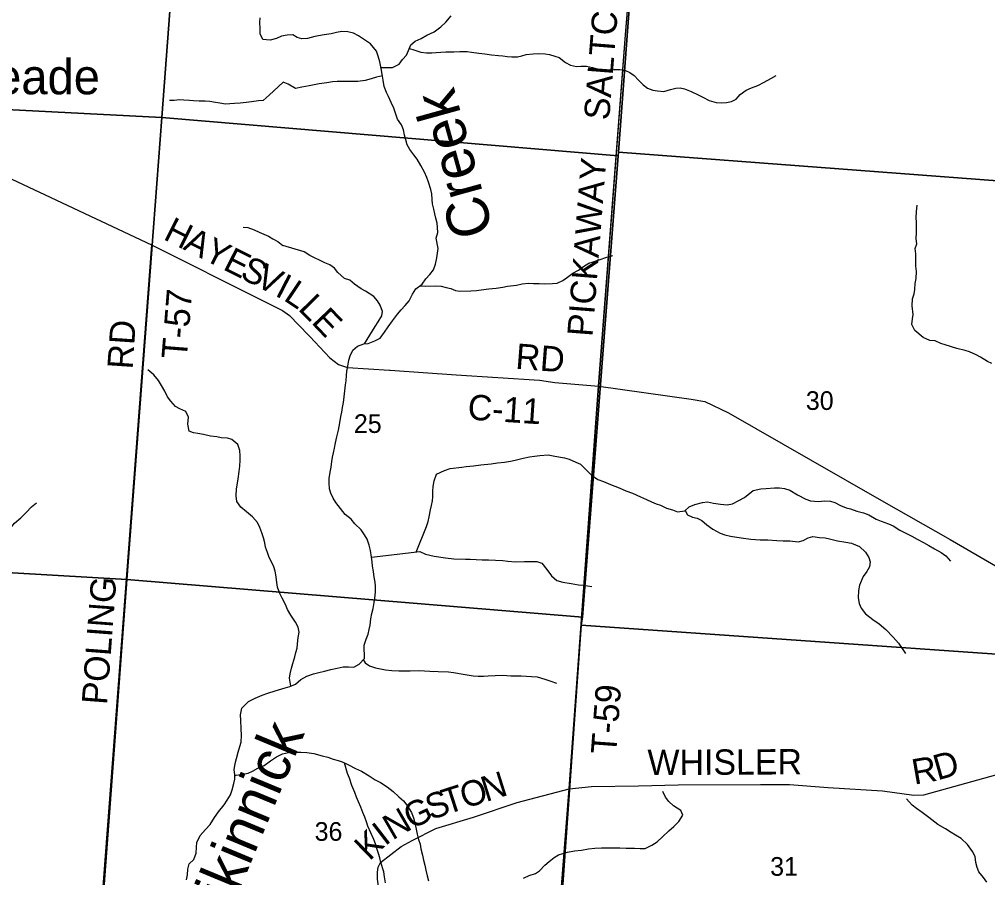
# Model space of a CAD drawing. Extents: x 0 to 42.5, y 0 to 22.
# Drawn here: x 4.623 to 5.708, y 16.014 to 16.976 of the extents above; entities that cross this region are included whole.
import ezdxf

# ---------------------------------------------------------------- set-up
doc = ezdxf.new("R2010")
doc.units = 0
for name, color, linetype in [('GM_X_County_Road', 7, 'Continuous'), ('GM_X_County_Road_Text', 7, 'Continuous'), ('GM_X_Interchange_Ramps', 7, 'Continuous'), ('GM_X_Minor_River', 7, 'Continuous'), ('GM_X_Minor_River_Text', 7, 'Continuous'), ('GM_X_Section', 7, 'Continuous'), ('GM_X_Section_Text', 7, 'Continuous'), ('GM_X_Township', 7, 'Continuous'), ('GM_X_Township_Road', 7, 'Continuous'), ('GM_X_Township_Road_Text', 7, 'Continuous'), ('GM_X_Unincorporated_Text', 7, 'Continuous')]:
    doc.layers.add(name, color=color, linetype=linetype)

msp = doc.modelspace()

# ---------------------------------------------------------------- linework, layer by layer
at = {"layer": 'GM_X_County_Road'}
for points in [[(4.3916, 16.9605), (4.4164, 16.9448), (4.5062, 16.8879), (4.5132, 16.8827), (4.5216, 16.8691), (4.5401, 16.8346), (4.582, 16.8121), (4.7708, 16.7235), (4.8944, 16.6613), (4.9176, 16.6499), (4.9257, 16.6443), (4.947, 16.6222)], [(4.947, 16.6222), (4.9473, 16.6219), (4.9484, 16.6208), (4.9707, 16.5967), (4.9805, 16.5892), (4.9905, 16.5859), (5.0377, 16.5828)], [(5.0377, 16.5828), (5.0382, 16.5828), (5.1124, 16.5779), (5.2059, 16.5716), (5.2229, 16.5692), (5.2721, 16.5649)], [(5.2721, 16.5649), (5.3757, 16.5503), (5.3909, 16.5477), (5.4176, 16.535), (5.5094, 16.4825), (5.589, 16.437), (5.6659, 16.3931), (5.7544, 16.3418), (5.8254, 16.3009), (5.8975, 16.2597), (5.9069, 16.2533), (5.989, 16.2475)]]:
    msp.add_lwpolyline(points, dxfattribs=at)
at = {"layer": 'GM_X_Interchange_Ramps'}
msp.add_lwpolyline([(5.2142, 15.7986), (5.2389, 16.1139), (5.272, 16.5652), (5.3022, 16.9589), (5.3227, 17.2106), (5.363, 17.7533)], dxfattribs=at)
at = {"layer": 'GM_X_Minor_River'}
for points in [[(5.092, 16.7194), (5.0901, 16.731), (5.0917, 16.7375), (5.0915, 16.7428), (5.0911, 16.7479), (5.0896, 16.7535), (5.0885, 16.7582), (5.0873, 16.7634), (5.0858, 16.7693), (5.0853, 16.7744), (5.0851, 16.7807), (5.0838, 16.7856), (5.0815, 16.7938), (5.0796, 16.7989), (5.0769, 16.805), (5.0727, 16.8125), (5.0685, 16.8195), (5.0649, 16.8243), (5.0603, 16.8302), (5.0575, 16.8356), (5.056, 16.8413), (5.0546, 16.8466), (5.0533, 16.8525), (5.051, 16.8582), (5.0466, 16.8645), (5.0445, 16.8712), (5.0425, 16.8769), (5.0394, 16.883), (5.0364, 16.8897), (5.0343, 16.8944), (5.0318, 16.9011), (5.0305, 16.9081), (5.0293, 16.9148), (5.0282, 16.9211), (5.0267, 16.9287), (5.025, 16.9349), (5.0229, 16.9405), (5.0164, 16.9487), (5.0107, 16.9525), (5.0029, 16.9579), (4.9971, 16.961), (4.991, 16.9624), (4.9841, 16.9626), (4.9782, 16.9615), (4.9723, 16.9602), (4.9642, 16.9589), (4.9539, 16.9569), (4.9457, 16.9549), (4.9395, 16.9544), (4.934, 16.9561), (4.9292, 16.959), (4.9229, 16.9585), (4.9164, 16.9574), (4.9108, 16.955), (4.9038, 16.9531), (4.8955, 16.9536), (4.8927, 16.9602), (4.8927, 16.9661), (4.8923, 16.9726), (4.8925, 16.9781)], [(5.0279, 16.9224), (5.0347, 16.9223), (5.0408, 16.9225), (5.0483, 16.9262), (5.0523, 16.9313), (5.0565, 16.9362), (5.059, 16.9412), (5.0615, 16.9478), (5.0663, 16.9517), (5.073, 16.9547), (5.0795, 16.9587), (5.0878, 16.9624), (5.0953, 16.9679), (5.1006, 16.973), (5.1066, 16.9801)], [(5.06, 16.9436), (5.065, 16.9421), (5.0726, 16.9397), (5.0791, 16.9387), (5.0849, 16.9387), (5.09, 16.9392), (5.0952, 16.9394), (5.1007, 16.9399), (5.1099, 16.94), (5.1164, 16.9402), (5.1248, 16.9401), (5.1296, 16.9395), (5.1376, 16.9385), (5.1445, 16.9377), (5.1518, 16.9367), (5.1596, 16.9359), (5.1648, 16.9353), (5.1696, 16.9347), (5.1749, 16.9342), (5.1811, 16.9342), (5.1858, 16.9353), (5.1908, 16.937), (5.1985, 16.9377), (5.2048, 16.9382), (5.212, 16.9376), (5.2168, 16.937), (5.2229, 16.9352), (5.2279, 16.9335), (5.235, 16.9279), (5.2403, 16.925), (5.2472, 16.9235), (5.2522, 16.9238), (5.2585, 16.9238), (5.265, 16.9222), (5.2705, 16.921), (5.2778, 16.9198), (5.2826, 16.9198), (5.2891, 16.9201), (5.2958, 16.9199), (5.3023, 16.9189), (5.3071, 16.9169), (5.312, 16.9133), (5.3166, 16.9081), (5.3221, 16.903), (5.3269, 16.8993), (5.3326, 16.897), (5.338, 16.896), (5.3451, 16.8956), (5.3525, 16.8978), (5.3587, 16.8993), (5.3634, 16.8996), (5.3682, 16.8985), (5.3759, 16.8955), (5.3837, 16.8917), (5.3889, 16.889), (5.3961, 16.8853), (5.4036, 16.8832), (5.4099, 16.8828), (5.4154, 16.8829), (5.421, 16.8842), (5.426, 16.887), (5.4306, 16.8921), (5.4373, 16.8968), (5.4434, 16.8994), (5.4505, 16.9022), (5.4576, 16.906), (5.465, 16.9099), (5.471, 16.9135)], [(5.0296, 16.9131), (5.023, 16.9114), (5.0171, 16.9097), (5.0102, 16.9077), (5.002, 16.9066), (4.9962, 16.9065), (4.9909, 16.9067), (4.9857, 16.9067), (4.979, 16.9066), (4.9739, 16.9061), (4.9674, 16.9052), (4.9589, 16.9039), (4.9475, 16.9019), (4.9392, 16.9001), (4.9323, 16.8988), (4.9241, 16.9036), (4.9186, 16.9057), (4.9029, 16.8912), (4.896, 16.8854), (4.8906, 16.8848), (4.8831, 16.8839), (4.8768, 16.8832), (4.8701, 16.8823), (4.864, 16.882), (4.8587, 16.8815), (4.8539, 16.8813), (4.8476, 16.8823), (4.8426, 16.8829), (4.8361, 16.8841), (4.8311, 16.8845), (4.8242, 16.8846), (4.8181, 16.8848), (4.8133, 16.8852), (4.8072, 16.8856), (4.8021, 16.8859), (4.7961, 16.8855), (4.791, 16.8852)], [(5.6269, 16.7193), (5.6285, 16.7247), (5.628, 16.7304), (5.6282, 16.7372), (5.6282, 16.7488), (5.628, 16.7539), (5.6284, 16.7607), (5.629, 16.7678)], [(4.8737, 16.7433), (4.8788, 16.7428), (4.8859, 16.7405), (4.8916, 16.7378), (4.9019, 16.7332), (4.9067, 16.7303), (4.9125, 16.7274), (4.9181, 16.7228)], [(5.0096, 16.6125), (5.0215, 16.632), (5.025, 16.6373), (5.029, 16.6439), (5.0296, 16.6486), (5.0273, 16.6559), (5.0243, 16.6606), (5.0201, 16.6656), (5.0108, 16.6715), (5.0057, 16.6742), (4.9983, 16.6795), (4.993, 16.6837), (4.9872, 16.6857), (4.9798, 16.6923), (4.976, 16.6975), (4.9709, 16.7009), (4.965, 16.7032), (4.9483, 16.7117), (4.9421, 16.7157), (4.9181, 16.7228)], [(5.0162, 16.3809), (5.0149, 16.3868), (5.0126, 16.3936), (5.0096, 16.3984), (5.006, 16.4041), (4.9986, 16.4108), (4.9947, 16.4161), (4.9881, 16.4213), (4.9826, 16.4277), (4.9773, 16.4346), (4.9743, 16.4396), (4.9718, 16.4449), (4.9705, 16.4498), (4.9699, 16.4565), (4.9701, 16.4614), (4.9711, 16.4686), (4.9721, 16.4741), (4.973, 16.4804), (4.9738, 16.4855), (4.9749, 16.4904), (4.9761, 16.4955), (4.9772, 16.5016), (4.9786, 16.5084), (4.9803, 16.5158), (4.982, 16.5238), (4.9832, 16.531), (4.984, 16.5359), (4.9849, 16.5412), (4.9861, 16.5467), (4.9868, 16.5532), (4.9874, 16.5598), (4.9884, 16.5665), (4.989, 16.5712), (4.9894, 16.5771), (4.9899, 16.5818), (4.9909, 16.5875), (4.9919, 16.594), (4.9934, 16.5989), (4.9966, 16.6055), (5.0016, 16.6097), (5.0088, 16.6125), (5.0137, 16.6128), (5.0213, 16.6158), (5.027, 16.6188), (5.032, 16.6257), (5.0361, 16.6317), (5.0409, 16.6381), (5.0464, 16.6457), (5.0506, 16.6506), (5.0552, 16.6555), (5.0595, 16.6606), (5.0634, 16.668), (5.067, 16.6741), (5.0744, 16.6793), (5.0782, 16.6854), (5.0829, 16.6903), (5.0869, 16.6956), (5.0892, 16.702), (5.0906, 16.7091), (5.0913, 16.714), (5.092, 16.7194)], [(5.7127, 16.5904), (5.7078, 16.5927), (5.7, 16.5977), (5.6953, 16.6), (5.6877, 16.6035), (5.6828, 16.605), (5.6735, 16.6073), (5.6606, 16.6112), (5.6557, 16.6129), (5.6494, 16.6158), (5.6431, 16.6162), (5.6356, 16.6195), (5.6265, 16.6275), (5.6229, 16.6341), (5.624, 16.6404), (5.6244, 16.6453), (5.6233, 16.655), (5.6239, 16.663), (5.6256, 16.6685), (5.6264, 16.6734), (5.627, 16.6802), (5.6279, 16.6856), (5.6283, 16.6935), (5.6276, 16.6994), (5.6274, 16.7087), (5.6274, 16.7135), (5.6269, 16.7193)], [(5.0719, 16.6776), (5.0782, 16.6772), (5.0895, 16.6774), (5.0956, 16.6772), (5.1011, 16.6756), (5.1062, 16.6746), (5.1117, 16.6723), (5.1165, 16.6715), (5.1288, 16.6719), (5.135, 16.6724), (5.1405, 16.6731), (5.1489, 16.6742), (5.1571, 16.6748), (5.1646, 16.6759), (5.1698, 16.677), (5.18, 16.6784), (5.1863, 16.6796), (5.1933, 16.6805), (5.199, 16.6803), (5.2054, 16.68), (5.2113, 16.6796), (5.2204, 16.68), (5.2255, 16.6807), (5.2318, 16.6835), (5.2371, 16.6871), (5.243, 16.6918), (5.2493, 16.695), (5.255, 16.6993), (5.261, 16.7029), (5.266, 16.7046), (5.2726, 16.7067), (5.2812, 16.7097), (5.2878, 16.7115)], [(4.9271, 16.2287), (4.9254, 16.2377), (4.9264, 16.2426), (4.9277, 16.2488), (4.9294, 16.254), (4.9314, 16.2615), (4.9327, 16.2663), (4.934, 16.2714), (4.9346, 16.2763), (4.9354, 16.2834), (4.9362, 16.2892), (4.9352, 16.2949), (4.9324, 16.3006), (4.9269, 16.3081), (4.9233, 16.3145), (4.9209, 16.3201), (4.9173, 16.3273), (4.9145, 16.3326), (4.9122, 16.3396), (4.9113, 16.345), (4.9105, 16.3514), (4.9094, 16.3575), (4.9081, 16.3623), (4.9056, 16.3674), (4.9026, 16.3731), (4.9009, 16.3784), (4.8988, 16.3847), (4.8979, 16.3894), (4.8962, 16.3951), (4.8945, 16.4005), (4.8923, 16.4067), (4.8896, 16.4121), (4.8841, 16.4185), (4.8773, 16.4241), (4.8711, 16.4294), (4.8665, 16.4359), (4.8658, 16.442), (4.8662, 16.4498), (4.8671, 16.4564), (4.8681, 16.4611), (4.8691, 16.4693), (4.8698, 16.4752), (4.8701, 16.482), (4.8701, 16.4869), (4.8699, 16.493), (4.8676, 16.4995), (4.861, 16.5054), (4.8561, 16.5069), (4.8489, 16.5072), (4.8441, 16.5081), (4.8369, 16.5089), (4.8292, 16.5109), (4.8229, 16.5118), (4.818, 16.5128), (4.813, 16.5144), (4.8114, 16.5225), (4.8123, 16.5303), (4.8093, 16.5366), (4.8027, 16.5397), (4.7976, 16.5423), (4.7926, 16.5481), (4.7887, 16.553), (4.7857, 16.5595), (4.7819, 16.5656), (4.7785, 16.5713), (4.7734, 16.5776), (4.7669, 16.5835)], [(5.0674, 16.3792), (5.0674, 16.379), (5.0792, 16.4077), (5.081, 16.4134), (5.0819, 16.4187), (5.0836, 16.4265), (5.0848, 16.4314), (5.0858, 16.4364), (5.086, 16.4411), (5.0862, 16.4474), (5.0867, 16.4525), (5.0877, 16.4589), (5.0904, 16.4665), (5.0991, 16.4704), (5.1057, 16.4729), (5.1185, 16.4742), (5.1234, 16.4749), (5.1319, 16.4756), (5.1399, 16.4767), (5.1515, 16.4778), (5.1585, 16.4791), (5.1665, 16.48), (5.1731, 16.4811), (5.1786, 16.4822), (5.1873, 16.4843), (5.1945, 16.4857), (5.2002, 16.4867), (5.2061, 16.4874), (5.2154, 16.4879), (5.223, 16.4867), (5.2336, 16.4848), (5.2389, 16.4832), (5.2465, 16.48), (5.2518, 16.4775), (5.2586, 16.471), (5.2641, 16.4651), (5.2713, 16.4603), (5.2775, 16.458), (5.2855, 16.4549), (5.2951, 16.4511), (5.3025, 16.4478), (5.3101, 16.4451), (5.3188, 16.4409), (5.3255, 16.4378), (5.3311, 16.4353), (5.3364, 16.4332), (5.3412, 16.4315), (5.3482, 16.4284), (5.3548, 16.4265), (5.3605, 16.4242), (5.3685, 16.4253), (5.3734, 16.4296), (5.3797, 16.4324), (5.3884, 16.4347), (5.3939, 16.4352), (5.4009, 16.434), (5.4087, 16.4329), (5.4161, 16.4319), (5.4222, 16.433), (5.4292, 16.4369), (5.4356, 16.4403), (5.4451, 16.4481), (5.4539, 16.4501), (5.4599, 16.4503), (5.469, 16.451), (5.4749, 16.451), (5.4802, 16.4504), (5.4865, 16.4486), (5.4948, 16.4433), (5.5041, 16.4383), (5.5096, 16.4364), (5.5183, 16.4356), (5.5251, 16.4363), (5.5318, 16.4361), (5.5369, 16.4345), (5.5431, 16.4311), (5.5494, 16.4288), (5.5545, 16.4276), (5.5613, 16.4249), (5.5689, 16.4232), (5.5748, 16.4209), (5.5831, 16.4161), (5.5888, 16.4138), (5.5971, 16.4107), (5.6021, 16.4084), (5.6096, 16.4034), (5.6149, 16.4011), (5.6229, 16.3969), (5.629, 16.3935), (5.636, 16.3896), (5.6422, 16.3864)], [(4.5797, 16.3602), (4.5959, 16.3602), (4.602, 16.3636), (4.6073, 16.3681), (4.6083, 16.3738), (4.6089, 16.3812), (4.6093, 16.3863), (4.61, 16.3937), (4.6114, 16.4), (4.6133, 16.4062), (4.6173, 16.4115), (4.6243, 16.4175), (4.6302, 16.4234), (4.6365, 16.4298), (4.6418, 16.4342)], [(5.369, 16.4257), (5.3715, 16.4209), (5.3774, 16.418), (5.3823, 16.4171), (5.3878, 16.4146), (5.3933, 16.4094), (5.3999, 16.4046), (5.4081, 16.4004), (5.4134, 16.3983), (5.4198, 16.3968), (5.4317, 16.395), (5.4427, 16.3934), (5.453, 16.3928), (5.4617, 16.3926), (5.4716, 16.3919), (5.479, 16.3917), (5.4865, 16.3915), (5.4958, 16.3905), (5.5013, 16.392), (5.507, 16.3948), (5.5122, 16.3963), (5.5195, 16.3955), (5.5258, 16.3951), (5.5307, 16.3939), (5.5398, 16.3918), (5.5491, 16.3901), (5.5554, 16.3889), (5.5643, 16.3854), (5.5711, 16.3789), (5.5747, 16.373), (5.5762, 16.3681), (5.5758, 16.3626), (5.5726, 16.3573), (5.5686, 16.3518), (5.5646, 16.342), (5.5632, 16.3361), (5.563, 16.3277), (5.5639, 16.3213), (5.5664, 16.3161), (5.5713, 16.3097), (5.5794, 16.3035), (5.5864, 16.2986), (5.594, 16.2923), (5.602, 16.2835), (5.608, 16.2768), (5.6122, 16.2709), (5.6158, 16.2652)], [(4.81, 16.0116), (4.8113, 16.0173), (4.8115, 16.0236), (4.8132, 16.0296), (4.8182, 16.0343), (4.821, 16.0414), (4.8214, 16.048), (4.8218, 16.0533), (4.8254, 16.0613), (4.8313, 16.0679), (4.8367, 16.0737), (4.8414, 16.0815), (4.846, 16.0879), (4.8523, 16.0955), (4.8557, 16.101), (4.8593, 16.107), (4.8612, 16.1123), (4.8631, 16.1195), (4.8641, 16.1243), (4.8641, 16.1298), (4.8635, 16.1349), (4.8647, 16.1419), (4.8662, 16.1476), (4.8679, 16.1548), (4.8699, 16.1611), (4.8712, 16.166), (4.8716, 16.1732), (4.8714, 16.1812), (4.8711, 16.1903), (4.8707, 16.1966), (4.872, 16.2039), (4.8797, 16.2115), (4.8871, 16.2153), (4.895, 16.2186), (4.9013, 16.2207), (4.9093, 16.2235), (4.9205, 16.2267), (4.926, 16.2282), (4.9322, 16.231), (4.9381, 16.2363), (4.9451, 16.2397), (4.9525, 16.2425), (4.9584, 16.2441), (4.9647, 16.2456), (4.9717, 16.2475), (4.9791, 16.249), (4.9858, 16.2503), (4.9918, 16.2504), (4.9977, 16.2498), (5.0036, 16.2532), (5.0095, 16.2598), (5.0097, 16.2646), (5.0093, 16.2695), (5.0091, 16.2745), (5.0116, 16.2813), (5.0137, 16.2871), (5.0149, 16.2921), (5.0158, 16.297), (5.0168, 16.3042), (5.0179, 16.3103), (5.0193, 16.3156), (5.0204, 16.3224), (5.021, 16.3275), (5.0218, 16.334), (5.022, 16.3404), (5.0214, 16.3452), (5.0205, 16.3507), (5.0196, 16.3573), (5.0186, 16.3634), (5.0181, 16.3682), (5.0175, 16.3733), (5.0162, 16.3809)], [(5.0175, 16.3733), (5.0716, 16.3795), (5.0778, 16.3766), (5.0877, 16.3745), (5.1002, 16.3725), (5.1099, 16.3713), (5.1228, 16.3711), (5.1279, 16.3709), (5.1413, 16.3704), (5.1487, 16.3704), (5.1565, 16.37), (5.1645, 16.3695), (5.1702, 16.3689), (5.1787, 16.3681), (5.1889, 16.3685), (5.1956, 16.3684), (5.2026, 16.3684), (5.2085, 16.3667), (5.2138, 16.3596), (5.2191, 16.3522), (5.2253, 16.347), (5.2319, 16.3451), (5.2412, 16.3437), (5.2496, 16.3422), (5.2545, 16.3418), (5.2594, 16.341), (5.2644, 16.3406)], [(5.6422, 16.3864), (5.6483, 16.3827), (5.6559, 16.3785), (5.6613, 16.3749), (5.6663, 16.369)], [(5.0082, 16.2584), (5.0102, 16.2547), (5.0151, 16.2513), (5.022, 16.2493), (5.0333, 16.247), (5.0402, 16.2462), (5.0479, 16.246), (5.0606, 16.2459), (5.0709, 16.2461), (5.083, 16.2456), (5.0921, 16.2452), (5.1039, 16.2446), (5.1092, 16.244), (5.1226, 16.2416), (5.1314, 16.2403), (5.1371, 16.2397), (5.1429, 16.2398), (5.1481, 16.2402), (5.1562, 16.2407), (5.1646, 16.2409), (5.1735, 16.2404), (5.1797, 16.2402), (5.1852, 16.2402), (5.1913, 16.24), (5.1966, 16.2394), (5.2032, 16.239), (5.2118, 16.2366), (5.2186, 16.2343), (5.2248, 16.2322)], [(4.8641, 16.1283), (4.8656, 16.1288), (4.8734, 16.1301), (4.8791, 16.131), (4.884, 16.1333), (4.8901, 16.1369), (4.8971, 16.1399), (4.9041, 16.1448), (4.9108, 16.1493), (4.9178, 16.1529), (4.9243, 16.1543), (4.9313, 16.1547), (4.9383, 16.1545), (4.9449, 16.1544), (4.9527, 16.1533), (4.962, 16.1507), (4.9686, 16.149), (4.9743, 16.1469), (4.98, 16.1453), (4.9847, 16.144), (4.9917, 16.1405), (4.9995, 16.1365), (5.0063, 16.1333), (5.0147, 16.1281), (5.0215, 16.1237), (5.0274, 16.1206), (5.0351, 16.1157), (5.0416, 16.1105), (5.048, 16.1046), (5.0533, 16.1002), (5.0569, 16.0952), (5.0622, 16.0871), (5.065, 16.0798), (5.0665, 16.0737), (5.0674, 16.0682), (5.0686, 16.0627), (5.0701, 16.0568), (5.0719, 16.0515), (5.0727, 16.0464), (5.0746, 16.0392), (5.0757, 16.0335), (5.0772, 16.028), (5.0783, 16.0224), (5.0798, 16.0162), (5.0815, 16.0103)], [(5.033, 16.0082), (5.032, 16.0149), (5.0313, 16.0206), (5.0279, 16.031), (5.0266, 16.0362), (5.0251, 16.0411), (5.0234, 16.0466), (5.0221, 16.0519), (5.0202, 16.0569), (5.0134, 16.0717), (5.0117, 16.0765), (5.01, 16.0818), (5.0076, 16.0871), (5.0053, 16.093), (5.0028, 16.0989), (5.0008, 16.1042), (4.9989, 16.1094), (4.9955, 16.1174), (4.9927, 16.1255), (4.9906, 16.1309), (4.987, 16.1429)], [(5.1879, 16.0134), (5.194, 16.0164), (5.2012, 16.0188), (5.2059, 16.0218), (5.2118, 16.0279), (5.2166, 16.0322), (5.2221, 16.0367), (5.227, 16.0394), (5.232, 16.0412), (5.2371, 16.0427), (5.2451, 16.044), (5.2527, 16.0449), (5.2608, 16.0462), (5.2678, 16.0471), (5.2752, 16.0473), (5.2803, 16.0475), (5.2879, 16.0476), (5.2959, 16.0474), (5.3027, 16.0472), (5.3124, 16.0471), (5.3187, 16.0467), (5.324, 16.0467), (5.3316, 16.0504), (5.3376, 16.0542), (5.3435, 16.0597), (5.3507, 16.0663), (5.3564, 16.0714), (5.3618, 16.077), (5.3663, 16.0842), (5.3643, 16.0892), (5.3561, 16.0945), (5.3508, 16.0993), (5.3469, 16.1041), (5.3438, 16.1105)], [(5.7071, 16.0089), (5.7034, 16.0141), (5.6982, 16.0205), (5.6962, 16.0255), (5.695, 16.031), (5.6941, 16.0377), (5.6909, 16.0434), (5.6856, 16.0512), (5.6784, 16.0577), (5.6722, 16.0617), (5.6672, 16.0645), (5.6608, 16.0689), (5.6521, 16.0735), (5.6421, 16.0814), (5.6347, 16.0869), (5.6284, 16.0915), (5.6233, 16.0951), (5.6171, 16.1022)]]:
    msp.add_lwpolyline(points, dxfattribs=at)
at = {"layer": 'GM_X_Section'}
for points in [[(4.3076, 17.4121), (4.821, 17.3784), (4.7823, 16.8664), (4.2742, 16.8925)], [(5.3314, 17.3322), (5.3293, 17.2998), (5.2943, 16.8273), (5.2939, 16.8234), (4.7823, 16.8664), (4.821, 17.3784)], [(5.8269, 17.2708), (5.7883, 16.79), (5.2943, 16.8273), (5.3293, 17.2998)], [(4.2742, 16.8925), (4.7823, 16.8664), (4.7433, 16.3482), (4.2367, 16.3778)], [(4.7823, 16.8664), (5.2939, 16.8234), (5.2539, 16.306), (4.7433, 16.3482)], [(5.2939, 16.8234), (5.2943, 16.8273), (5.7883, 16.79), (5.7447, 16.2626), (5.2526, 16.2971), (5.2539, 16.306)], [(4.2367, 16.3778), (4.7433, 16.3482), (4.705, 15.8357), (4.1951, 15.871)], [(5.2539, 16.306), (5.2526, 16.2971), (5.2174, 15.8004), (4.705, 15.8357), (4.7433, 16.3482)], [(5.7447, 16.2626), (5.709, 15.7681), (5.691, 15.7693), (5.2174, 15.8004), (5.2526, 16.2971)]]:
    msp.add_lwpolyline(points, close=True, dxfattribs=at)
at = {"layer": 'GM_X_Township'}
msp.add_lwpolyline([(5.2142, 15.7986), (5.2389, 16.1139), (5.272, 16.5652), (5.3022, 16.9589), (5.3227, 17.2106), (5.363, 17.7533), (5.387, 18.0749), (5.4438, 18.8389), (5.4812, 18.8357), (5.5392, 18.8313), (5.7041, 18.8187), (5.7765, 18.8132), (5.8742, 18.8063), (5.9445, 18.8008), (6.4254, 18.761), (6.6515, 18.7397)], dxfattribs=at)
at = {"layer": 'GM_X_Township_Road'}
msp.add_line((4.7708, 16.7235), (4.7034, 15.8344), dxfattribs=at)
for points in [[(5.239, 16.1137), (5.2721, 16.5649), (5.3023, 16.9587), (5.3228, 17.2104)], [(5.239, 16.1137), (5.264, 16.1162), (5.3168, 16.1171), (5.3612, 16.1179), (5.4534, 16.1186), (5.4859, 16.1185), (5.5292, 16.115), (5.5903, 16.1112), (5.6252, 16.1066), (5.6364, 16.107), (5.8519, 16.1666), (5.8619, 16.1699), (5.8701, 16.1756), (5.8801, 16.1874), (5.8937, 16.2088), (5.9007, 16.2244), (5.9053, 16.2343), (5.9089, 16.2392), (5.9087, 16.2428), (5.9069, 16.2533)], [(5.0467, 15.8098), (5.042, 15.8467), (5.0371, 15.8881), (5.0327, 15.9361), (5.0294, 15.9722), (5.0282, 15.9838), (5.024, 16.0123), (5.0241, 16.0202), (5.0249, 16.0256), (5.0277, 16.0309), (5.0506, 16.049), (5.063, 16.0555), (5.0897, 16.0691), (5.1316, 16.0818), (5.1807, 16.0981), (5.239, 16.1137)]]:
    msp.add_lwpolyline(points, dxfattribs=at)

# ---------------------------------------------------------------- texts
at = {"layer": 'GM_X_County_Road_Text'}
for s, height, rotation, p in [('H', 0.0284, 333.2297, (4.7829, 16.7302)), ('A', 0.0284, 333.2281, (4.8052, 16.719)), ('Y', 0.0284, 333.2281, (4.8275, 16.7077)), ('E', 0.0284, 333.228, (4.8498, 16.6965)), ('S', 0.0284, 333.2315, (4.8688, 16.6869)), ('V', 0.0284, 333.1938, (4.8859, 16.6783)), ('I', 0.0284, 332.7297, (4.9082, 16.667)), ('L', 0.0284, 326.1305, (4.9178, 16.6621)), ('L', 0.0284, 314.5257, (4.9343, 16.6512)), ('E', 0.0284, 313.6544, (4.9491, 16.6362)), ('RD', 0.02841, 355.5629, (5.1782, 16.5847)), ('C-11', 0.02841, 356.2316, (5.1246, 16.5277))]:
    msp.add_text(s, height=height, rotation=rotation, dxfattribs=at).set_placement(p)
at = {"layer": 'GM_X_Minor_River_Text'}
for s, height, rotation, p in [('Creek', 0.04735, 105.4495, (5.1546, 16.7383)), ('Kinnikinnick', 0.047349, 67.4514, (4.8146, 15.8672))]:
    msp.add_text(s, height=height, rotation=rotation, dxfattribs=at).set_placement(p)
at = {"layer": 'GM_X_Section_Text'}
for s, p in [('30', (5.5043, 16.5384)), ('25', (4.9977, 16.5126)), ('36', (4.9537, 16.0553)), ('31', (5.4643, 16.0161))]:
    msp.add_text(s, height=0.02093, rotation=0, dxfattribs=at).set_placement(p)
at = {"layer": 'GM_X_Township_Road_Text'}
for s, height, rotation, p in [('SALTCREEK', 0.02841, 85.4491, (5.2838, 16.8627)), ('PICKAWAY', 0.02841, 85.5329, (5.2651, 16.6199)), ('T-57', 0.02841, 85.4119, (4.8103, 16.5947)), ('RD', 0.02841, 86.0532, (4.7496, 16.5835)), ('POLING', 0.02841, 85.687, (4.7209, 16.2073)), ('T-59', 0.02841, 85.7632, (5.2916, 16.1516)), ('WHISLER', 0.02841, 0.3022, (5.3269, 16.1289)), ('R', 0.0284, 9.8627, (5.6258, 16.1182)), ('D', 0.0284, 15.8121, (5.6519, 16.1229)), ('N', 0.0284, 17.6239, (5.1457, 16.0987)), ('T', 0.0284, 17.8319, (5.1017, 16.0846)), ('O', 0.0284, 17.7184, (5.1219, 16.0911)), ('S', 0.0284, 19.595, (5.0839, 16.0782)), ('G', 0.0284, 25.6136, (5.062, 16.0677)), ('N', 0.0284, 30.1172, (5.0409, 16.0555)), ('I', 0.0284, 37.5833, (5.0325, 16.0489)), ('K', 0.0284, 44.1229, (5.0152, 16.0321))]:
    msp.add_text(s, height=height, rotation=rotation, dxfattribs=at).set_placement(p)
at = {"layer": 'GM_X_Unincorporated_Text'}
msp.add_text('Meade', height=0.03949, rotation=0, dxfattribs=at).set_placement((4.5516, 16.8923))

doc.saveas('drawing.dxf')
